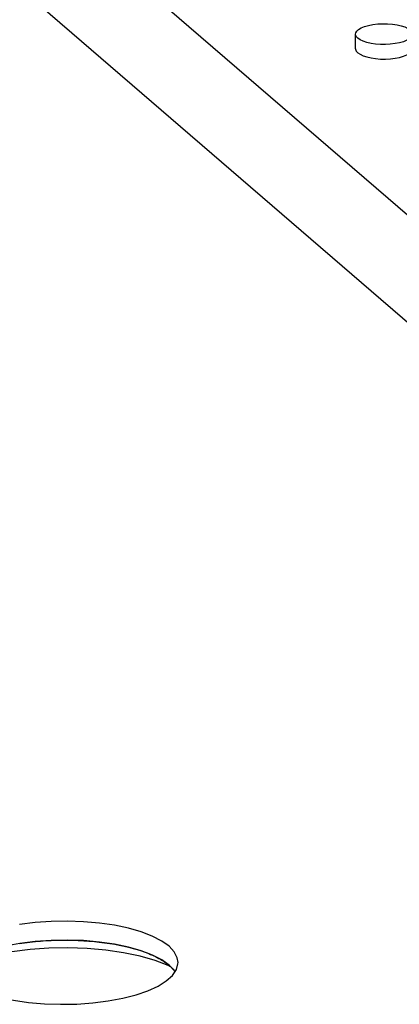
# Model space of a CAD drawing. Header units: millimetres. Extents: x -2579 to 1363, y -329 to 2298.
# Tile 266 of 280: x 1174.98 to 1179.64, y 1193.55 to 1205.64. Entities that reach past the tile are written whole.
import ezdxf

# ---------------------------------------------------------------- set-up
doc = ezdxf.new("R2010")
doc.units = ezdxf.units.MM
doc.header["$LTSCALE"] = 30.734
doc.layers.get('0').update_dxf_attribs({"linetype": 'CONTINUOUS'})

msp = doc.modelspace()

# ---------------------------------------------------------------- linework, layer by layer
at = {"color": 7}
for p, q in [((1166.819, 1214.394), (1181.391, 1201.814)), ((1165.437, 1214.271), (1180.009, 1201.691)), ((1179.1, 1205.283), (1179.1, 1205.462)), ((1176.813, 1194.029), (1176.824, 1194.02)), ((1176.778, 1193.838), (1176.853, 1193.906)), ((1176.853, 1193.906), (1176.901, 1193.977))]:
    msp.add_line(p, q, dxfattribs=at)
at = {"color": 2}
for p, q in [((1175.105, 1194.224), (1174.882, 1194.196)), ((1176.83, 1194.011), (1176.801, 1194.026))]:
    msp.add_line(p, q, dxfattribs=at)
at = {"color": 7}
for points in [[(1179.1, 1205.462), (1179.102, 1205.478), (1179.115, 1205.499), (1179.137, 1205.52), (1179.17, 1205.539), (1179.211, 1205.556), (1179.259, 1205.57), (1179.314, 1205.58)], [(1179.314, 1205.58), (1179.373, 1205.587), (1179.433, 1205.59), (1179.494, 1205.59), (1179.553, 1205.585), (1179.609, 1205.577), (1179.66, 1205.565), (1179.705, 1205.551), (1179.743, 1205.533), (1179.772, 1205.514), (1179.791, 1205.493), (1179.799, 1205.471), (1179.8, 1205.464)], [(1179.586, 1205.346), (1179.527, 1205.339), (1179.467, 1205.335), (1179.406, 1205.336), (1179.346, 1205.341), (1179.291, 1205.349), (1179.24, 1205.36), (1179.194, 1205.375), (1179.157, 1205.393), (1179.128, 1205.412), (1179.109, 1205.433), (1179.101, 1205.455), (1179.1, 1205.462)], [(1179.8, 1205.464), (1179.797, 1205.448), (1179.785, 1205.427), (1179.762, 1205.406), (1179.73, 1205.387), (1179.689, 1205.37), (1179.641, 1205.356), (1179.586, 1205.346)], [(1179.101, 1205.283), (1179.101, 1205.277), (1179.109, 1205.255), (1179.128, 1205.234), (1179.156, 1205.215), (1179.194, 1205.197), (1179.239, 1205.182), (1179.291, 1205.17), (1179.347, 1205.162), (1179.407, 1205.157), (1179.468, 1205.157), (1179.528, 1205.16), (1179.586, 1205.167)], [(1179.586, 1205.167), (1179.641, 1205.177), (1179.688, 1205.191), (1179.729, 1205.208), (1179.762, 1205.227), (1179.785, 1205.247), (1179.798, 1205.269), (1179.8, 1205.285)], [(1176.922, 1194.065), (1176.913, 1194.122), (1176.876, 1194.194), (1176.812, 1194.263), (1176.721, 1194.327), (1176.606, 1194.387), (1176.469, 1194.44), (1176.313, 1194.485), (1176.141, 1194.521), (1175.956, 1194.548), (1175.762, 1194.565), (1175.563, 1194.572), (1175.363, 1194.569), (1175.169, 1194.555), (1174.978, 1194.531)], [(1174.979, 1194.298), (1174.799, 1194.265), (1174.637, 1194.223), (1174.492, 1194.172), (1174.367, 1194.115), (1174.267, 1194.052)], [(1176.722, 1194.095), (1176.607, 1194.154), (1176.47, 1194.207), (1176.313, 1194.252), (1176.141, 1194.288), (1175.956, 1194.315), (1175.762, 1194.333), (1175.564, 1194.339), (1175.364, 1194.336), (1175.17, 1194.322), (1174.979, 1194.298)], [(1174.979, 1194.298), (1175.006, 1194.303), (1175.038, 1194.307), (1175.07, 1194.311), (1175.102, 1194.315), (1175.135, 1194.319), (1175.171, 1194.323)], [(1175.171, 1194.323), (1175.199, 1194.325), (1175.233, 1194.328), (1175.266, 1194.331), (1175.3, 1194.333), (1175.329, 1194.334), (1175.366, 1194.336)], [(1175.366, 1194.336), (1175.429, 1194.338), (1175.498, 1194.34), (1175.566, 1194.339), (1175.63, 1194.338), (1175.698, 1194.336), (1175.766, 1194.332)], [(1175.766, 1194.332), (1175.828, 1194.328), (1175.895, 1194.322), (1175.955, 1194.315), (1176.02, 1194.307), (1176.083, 1194.298), (1176.145, 1194.288)], [(1176.145, 1194.288), (1176.201, 1194.277), (1176.26, 1194.264), (1176.314, 1194.252), (1176.369, 1194.237), (1176.422, 1194.222), (1176.473, 1194.206)], [(1176.473, 1194.206), (1176.494, 1194.199), (1176.518, 1194.19), (1176.542, 1194.181), (1176.562, 1194.173), (1176.585, 1194.164), (1176.607, 1194.154)], [(1176.607, 1194.154), (1176.626, 1194.146), (1176.646, 1194.136), (1176.666, 1194.126), (1176.686, 1194.115), (1176.705, 1194.105), (1176.723, 1194.094)], [(1176.883, 1193.949), (1176.877, 1193.961), (1176.812, 1194.03), (1176.722, 1194.095)], [(1176.723, 1194.094), (1176.725, 1194.093), (1176.73, 1194.089), (1176.735, 1194.086), (1176.74, 1194.083), (1176.743, 1194.082), (1176.749, 1194.078)], [(1176.749, 1194.078), (1176.76, 1194.07), (1176.771, 1194.062), (1176.782, 1194.054), (1176.793, 1194.046), (1176.803, 1194.038), (1176.813, 1194.029)], [(1176.901, 1193.977), (1176.921, 1194.049), (1176.922, 1194.065)], [(1176.824, 1194.02), (1176.832, 1194.012), (1176.843, 1194.002), (1176.852, 1193.992), (1176.861, 1193.981), (1176.869, 1193.971), (1176.877, 1193.961)], [(1176.877, 1193.961), (1176.878, 1193.959), (1176.88, 1193.957), (1176.881, 1193.955), (1176.882, 1193.954), (1176.884, 1193.951)], [(1174.323, 1193.796), (1174.438, 1193.736), (1174.575, 1193.684), (1174.731, 1193.639), (1174.903, 1193.602), (1175.088, 1193.575), (1175.282, 1193.558), (1175.481, 1193.551), (1175.681, 1193.554), (1175.875, 1193.568), (1176.066, 1193.592)], [(1176.066, 1193.592), (1176.246, 1193.626), (1176.407, 1193.668), (1176.553, 1193.718), (1176.677, 1193.775), (1176.778, 1193.838)]]:
    msp.add_lwpolyline(points, dxfattribs=at)
at = {"color": 2}
msp.add_lwpolyline([(1176.801, 1194.026), (1176.64, 1194.088), (1176.455, 1194.141), (1176.252, 1194.184), (1176.034, 1194.216), (1175.806, 1194.236), (1175.571, 1194.245), (1175.336, 1194.24), (1175.105, 1194.224)], dxfattribs=at)

doc.saveas('drawing.dxf')
